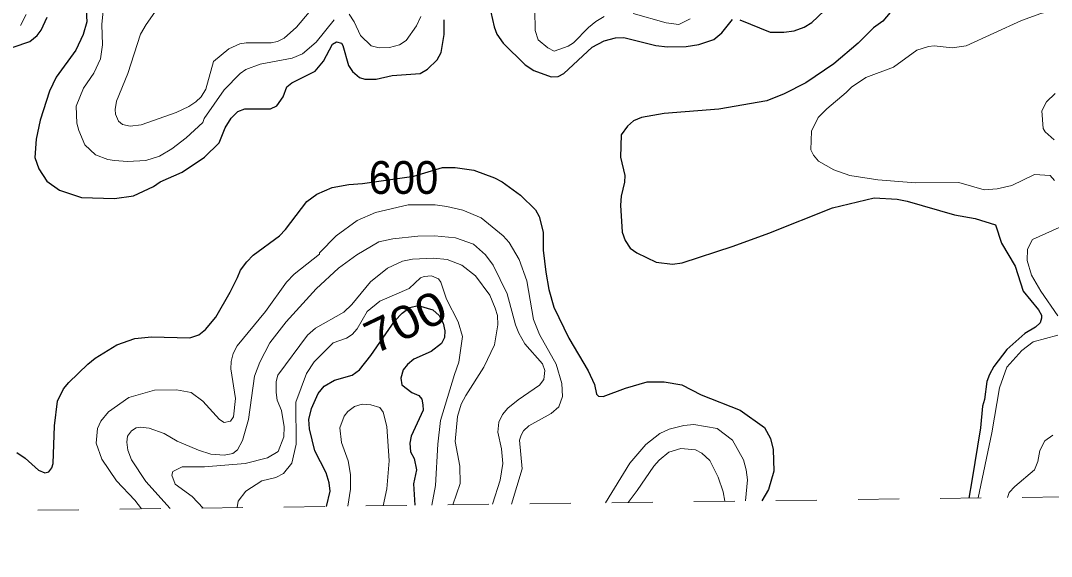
# Model space of a CAD drawing. Extents: x 294.2 to 320.3, y 7482.7 to 7510.7.
# Drawn here: x 303.181 to 305.694, y 7482.735 to 7484.042 of the extents above; entities that cross this region are included whole.
import ezdxf
from ezdxf.enums import TextEntityAlignment as Align

# ---------------------------------------------------------------- set-up
doc = ezdxf.new("R2010")
doc.units = 0
doc.header["$LTSCALE"] = 0.032
doc.linetypes.add('SHORT_DASHED', pattern=[2.7, 1.5, -1.2])
for name, color, linetype, lineweight in [('1', 7, 'Continuous', 25), ('2', 7, 'Continuous', 13), ('22', 7, 'SHORT_DASHED', 13)]:
    doc.layers.add(name, color=color, linetype=linetype, lineweight=lineweight)
doc.layers.add('61', color=7, linetype='Continuous')

msp = doc.modelspace()

# ---------------------------------------------------------------- linework, layer by layer
at = {"layer": '1'}
for points in [[(305.4375, 7484.2526), (305.4287, 7484.2252), (305.4076, 7484.1945), (305.3452, 7484.1268), (305.328, 7484.095), (305.2828, 7484.0407), (305.2606, 7484.0246)], [(303.3384, 7484.1118), (303.3421, 7484.0393), (303.3332, 7484.0086), (303.3155, 7483.9699), (303.2675, 7483.9043), (303.2512, 7483.8699), (303.2285, 7483.7994), (303.2188, 7483.7532), (303.216, 7483.7085), (303.2257, 7483.6811), (303.2451, 7483.6504), (303.2756, 7483.6289), (303.3297, 7483.6111), (303.4096, 7483.6083)], [(303.124, 7483.9642), (303.2032, 7483.9916), (303.2211, 7484.0057), (303.2313, 7484.0191), (303.246, 7484.0504)], [(304.327, 7484.0633), (304.3351, 7484.0273), (304.3423, 7484.009), (304.3572, 7483.9875), (304.411, 7483.9348), (304.4321, 7483.9208), (304.4745, 7483.9052), (304.4917, 7483.9057), (304.5056, 7483.9133), (304.5741, 7483.9772), (304.604, 7483.9928), (304.6309, 7484.0003), (304.652, 7484.0009), (304.7299, 7483.9815), (304.7581, 7483.9783), (304.8033, 7483.9788), (304.8344, 7483.9842), (304.871, 7483.9966), (304.8907, 7484.0122), (304.9168, 7484.045)], [(304.9345, 7484.0439), (305.008, 7484.0138), (305.0418, 7484.0138), (305.0665, 7484.0176), (305.0909, 7484.0262), (305.1097, 7484.038), (305.14, 7484.066)], [(303.6652, 7483.7439), (303.6796, 7483.7805), (303.694, 7483.8041), (303.7107, 7483.8208), (303.7273, 7483.8267), (303.7903, 7483.8273), (303.8058, 7483.8348), (303.8214, 7483.8563), (303.8302, 7483.8805), (303.8424, 7483.8908), (303.899, 7483.9193), (303.9195, 7483.943), (303.9417, 7483.9849), (303.9514, 7483.9903), (303.9631, 7483.9871), (303.9669, 7483.9817), (303.9802, 7483.9328), (303.9904, 7483.9182), (304.007, 7483.9035), (304.0198, 7483.8997), (304.0475, 7483.8997), (304.0869, 7483.9083), (304.1548, 7483.9137), (304.1726, 7483.9239), (304.1967, 7483.9465), (304.2061, 7483.9642), (304.2139, 7484.0083), (304.214, 7484.0439)], [(305.2606, 7484.0246), (305.2227, 7483.9871), (305.1633, 7483.9367), (305.095, 7483.8909), (305.0423, 7483.8635), (305.0002, 7483.8468), (304.8829, 7483.8264), (304.7496, 7483.8161), (304.6947, 7483.8058), (304.6755, 7483.7981), (304.6602, 7483.7848), (304.6455, 7483.7637), (304.6438, 7483.7088), (304.6537, 7483.6641), (304.6536, 7483.6484), (304.6453, 7483.614), (304.6436, 7483.592), (304.6478, 7483.5264), (304.6545, 7483.506), (304.6667, 7483.4871), (304.6831, 7483.4758), (304.7302, 7483.4532), (304.7704, 7483.4484), (304.7937, 7483.4516), (304.9182, 7483.4919), (305.005, 7483.5236), (305.1603, 7483.5855), (305.2615, 7483.6097), (305.3178, 7483.607), (305.3422, 7483.6016), (305.4581, 7483.5682), (305.508, 7483.5596), (305.5576, 7483.544), (305.5726, 7483.4994), (305.6056, 7483.4435), (305.625, 7483.3822), (305.6624, 7483.3365), (305.6702, 7483.3236), (305.6702, 7483.3161), (305.6663, 7483.3048), (305.6552, 7483.2945), (305.6289, 7483.2794), (305.5856, 7483.2397), (305.5532, 7483.1983), (305.5427, 7483.1789), (305.5366, 7483.1617), (305.5312, 7483.1181), (305.5263, 7483.1015), (305.5213, 7483.0493), (305.4997, 7482.9197), (305.493, 7482.8776)], [(303.4096, 7483.6083), (303.4562, 7483.6148), (303.5053, 7483.6374), (303.5214, 7483.6487), (303.5752, 7483.6729), (303.6291, 7483.7095), (303.6652, 7483.7439)], [(304.0146, 7483.6449), (304.1394, 7483.6627), (304.2098, 7483.6836), (304.2404, 7483.6839), (304.2862, 7483.6774), (304.3362, 7483.6586), (304.3551, 7483.6494), (304.3994, 7483.6166), (304.436, 7483.5811), (304.4452, 7483.5644), (304.4547, 7483.5262), (304.4552, 7483.4821), (304.4617, 7483.4283), (304.4689, 7483.3864), (304.4812, 7483.3433), (304.5179, 7483.2674), (304.5645, 7483.1878), (304.5802, 7483.1547), (304.5851, 7483.1311), (304.5896, 7483.1262), (304.6012, 7483.1252), (304.6553, 7483.1456), (304.7081, 7483.1612), (304.7496, 7483.161), (304.793, 7483.1539), (304.8403, 7483.1291), (304.935, 7483.0919), (304.9944, 7483.0495), (305.0088, 7483.0231), (305.0154, 7482.9962), (305.0174, 7482.9435), (305.0041, 7482.8984), (304.9881, 7482.871)], [(303.8119, 7483.517), (303.8269, 7483.5326), (303.8788, 7483.6012), (303.9033, 7483.6189), (303.9405, 7483.6351), (303.9813, 7483.6427), (304.0146, 7483.6449)], [(303.1718, 7482.9885), (303.1924, 7482.9751), (303.2245, 7482.9455), (303.2401, 7482.939), (303.2495, 7482.9417), (303.2573, 7482.9514), (303.2606, 7482.9616), (303.2633, 7483.0541), (303.2707, 7483.1138), (303.2857, 7483.1439), (303.2985, 7483.1595), (303.3453, 7483.2042), (303.3631, 7483.2187), (303.4155, 7483.2515), (303.4594, 7483.2665), (303.5004, 7483.2708), (303.5933, 7483.2681), (303.6155, 7483.2757), (303.6316, 7483.2886), (303.6571, 7483.3187), (303.6919, 7483.3799), (303.7097, 7483.4159), (303.7174, 7483.4337), (303.7329, 7483.4542), (303.7479, 7483.4703), (303.8119, 7483.517)], [(303.9265, 7482.8571), (303.9355, 7482.8941), (303.933, 7482.9145), (303.9259, 7482.9388), (303.8985, 7482.993), (303.8857, 7483.0461), (303.8838, 7483.069), (303.8902, 7483.0959), (303.9067, 7483.1328), (303.9211, 7483.1505), (303.946, 7483.165), (303.9893, 7483.1774), (304.0068, 7483.1903), (304.0349, 7483.2252), (304.0936, 7483.3102), (304.1111, 7483.329), (304.1299, 7483.3425), (304.1504, 7483.3473), (304.1862, 7483.3371), (304.2017, 7483.3231), (304.2112, 7483.3043), (304.2156, 7483.2855), (304.2145, 7483.2694), (304.2073, 7483.2543), (304.182, 7483.235), (304.1393, 7483.2161), (304.1244, 7483.2037), (304.1133, 7483.1903), (304.1077, 7483.1704), (304.1105, 7483.1537), (304.1349, 7483.1349), (304.1518, 7483.1274), (304.159, 7483.1188), (304.1618, 7483.1054), (304.1624, 7483.0919), (304.133, 7483.0289), (304.1297, 7483.0117), (304.1313, 7482.9907), (304.1408, 7482.974), (304.1461, 7482.9466), (304.1389, 7482.9122), (304.1424, 7482.8599)]]:
    msp.add_lwpolyline(points, dxfattribs=at)
at = {"layer": '2'}
for points in [[(303.8845, 7484.0631), (303.8538, 7484.0261), (303.8238, 7483.9993), (303.8072, 7483.991), (303.7919, 7483.9878), (303.7306, 7483.9884), (303.7153, 7483.9859), (303.6885, 7483.9738), (303.6514, 7483.9425), (303.6322, 7483.8748), (303.6214, 7483.8563), (303.608, 7483.8441), (303.5914, 7483.8326), (303.5601, 7483.818), (303.4752, 7483.7879), (303.4484, 7483.7848), (303.4293, 7483.7892), (303.4196, 7483.7969), (303.412, 7483.8141), (303.4113, 7483.8256), (303.4152, 7483.8454), (303.4427, 7483.9131), (303.4733, 7484.0089), (303.4873, 7484.0331), (303.5314, 7484.0964)], [(303.1809, 7484.0306), (303.1942, 7484.0574)], [(303.382, 7484.0663), (303.3788, 7484.0331), (303.3807, 7483.9833), (303.3756, 7483.9489), (303.3596, 7483.9144), (303.3341, 7483.8774), (303.3168, 7483.8339), (303.3181, 7483.7918), (303.3226, 7483.7739), (303.3379, 7483.7394), (303.3634, 7483.7151), (303.3935, 7483.7036), (303.4101, 7483.7011), (303.442, 7483.6985), (303.4867, 7483.7011), (303.5199, 7483.712), (303.5493, 7483.7299), (303.585, 7483.756), (303.6252, 7483.7937), (303.6284, 7483.8039), (303.6769, 7483.8735), (303.7159, 7483.9137), (303.7299, 7483.9227), (303.7651, 7483.9361), (303.843, 7483.9508), (303.8685, 7483.961), (303.9017, 7483.9897), (303.9451, 7484.0446)], [(303.9822, 7484.058), (303.9943, 7484.0395), (304.0096, 7484.0063), (304.0358, 7483.9807), (304.055, 7483.9756), (304.0805, 7483.9769), (304.1048, 7483.9833), (304.1207, 7483.9942), (304.1463, 7484.0293), (304.1571, 7484.0523)], [(304.4348, 7484.0689), (304.4354, 7484.0178), (304.4425, 7483.9955), (304.4661, 7483.9756), (304.4821, 7483.968), (304.5159, 7483.9801), (304.5293, 7483.9884), (304.5651, 7484.0255), (304.5836, 7484.0402), (304.604, 7484.0523)], [(304.6743, 7484.0593), (304.7547, 7484.0369), (304.7853, 7484.0325), (304.8135, 7484.0465)], [(305.6907, 7484.065), (305.6678, 7484.0599), (305.6211, 7484.0427), (305.4864, 7483.9807), (305.4519, 7483.9763), (305.4085, 7483.9807), (305.3945, 7483.9795)], [(305.3945, 7483.9795), (305.3657, 7483.9705), (305.3089, 7483.9284), (305.2412, 7483.9035), (305.2067, 7483.8799), (305.194, 7483.8671), (305.1461, 7483.8275), (305.125, 7483.8059), (305.1091, 7483.7727), (305.1078, 7483.7273), (305.1142, 7483.7139), (305.1263, 7483.6992), (305.1634, 7483.6781), (305.2029, 7483.6647), (305.2706, 7483.6538), (305.3626, 7483.6462), (305.4685, 7483.6475), (305.5298, 7483.6296), (305.5618, 7483.6321), (305.5975, 7483.6398), (305.653, 7483.6666), (305.6907, 7483.6641), (305.7016, 7483.6526)], [(305.7009, 7483.7516), (305.6786, 7483.7714), (305.6735, 7483.779), (305.6703, 7483.8225), (305.6818, 7483.8441), (305.7028, 7483.8645)], [(304.3776, 7482.863), (304.4035, 7482.949), (304.3971, 7483.0192), (304.401, 7483.0307), (304.4067, 7483.0416), (304.4202, 7483.0537), (304.4744, 7483.0837), (304.4929, 7483.1003), (304.5018, 7483.1252), (304.5006, 7483.1572), (304.4865, 7483.2044), (304.4457, 7483.2765), (304.431, 7483.3129), (304.415, 7483.4074), (304.3965, 7483.4598), (304.3723, 7483.5007), (304.3578, 7483.5173), (304.3039, 7483.5613), (304.2593, 7483.5798), (304.2197, 7483.5887), (304.1916, 7483.5932), (304.1259, 7483.5926), (304.046, 7483.5741), (304.0013, 7483.5549), (303.9502, 7483.5172), (303.91, 7483.4758), (303.91, 7483.4725), (303.8478, 7483.4234), (303.8295, 7483.404), (303.7781, 7483.333), (303.7089, 7483.2491), (303.6993, 7483.2299), (303.6942, 7483.2108), (303.6935, 7483.1929), (303.705, 7483.1201), (303.6999, 7483.0754), (303.6929, 7483.0652), (303.677, 7483.062), (303.6661, 7483.069), (303.6252, 7483.1137), (303.5965, 7483.1348), (303.5608, 7483.1418), (303.5071, 7483.1412), (303.4446, 7483.1233), (303.3954, 7483.0882), (303.3769, 7483.0652), (303.3686, 7483.0473), (303.3654, 7483.0116), (303.3794, 7482.9726), (303.4152, 7482.9196), (303.4599, 7482.8724), (303.4754, 7482.8512)], [(305.7125, 7483.5377), (305.6479, 7483.5083), (305.6358, 7483.4847), (305.6352, 7483.4572), (305.6455, 7483.4215), (305.6685, 7483.3822), (305.7095, 7483.3225)], [(304.3317, 7482.8624), (304.3499, 7482.9209), (304.3563, 7482.9618), (304.3537, 7482.9975), (304.3448, 7483.0384), (304.3467, 7483.0626), (304.3562, 7483.0814), (304.3691, 7483.0965), (304.394, 7483.1175), (304.4463, 7483.1533), (304.4566, 7483.1667), (304.4591, 7483.1891), (304.4533, 7483.205), (304.4106, 7483.2535), (304.3959, 7483.2797), (304.3876, 7483.3002), (304.3672, 7483.3755), (304.3333, 7483.4458), (304.3142, 7483.4706), (304.2854, 7483.4968), (304.2414, 7483.5121), (304.1903, 7483.5172), (304.1495, 7483.5166), (304.0888, 7483.5102), (304.0543, 7483.5026), (304.0007, 7483.4712), (303.956, 7483.4381), (303.9017, 7483.3883), (303.8283, 7483.3072), (303.7887, 7483.2561), (303.7644, 7483.2095), (303.751, 7483.175), (303.7364, 7483.069), (303.7216, 7483.018), (303.7095, 7482.9956), (303.6987, 7482.986), (303.677, 7482.9822), (303.6451, 7482.9847), (303.6144, 7482.9943), (303.5627, 7483.016), (303.5314, 7483.0352), (303.4944, 7483.048), (303.4727, 7483.0505), (303.4625, 7483.0486), (303.4516, 7483.0416), (303.4414, 7483.0288), (303.4401, 7483.0141), (303.4427, 7482.9943), (303.4516, 7482.9707), (303.4861, 7482.9183), (303.5454, 7482.8521)], [(304.2347, 7482.8612), (304.2522, 7482.9133), (304.2516, 7482.9554), (304.2401, 7483.0154), (304.2458, 7483.0767), (304.2551, 7483.1065), (304.2663, 7483.1278), (304.3103, 7483.1967), (304.3365, 7483.2516), (304.3448, 7483.3002), (304.3435, 7483.3232), (304.3378, 7483.341), (304.325, 7483.3723), (304.2899, 7483.4196), (304.2567, 7483.4457), (304.221, 7483.4592), (304.1878, 7483.463), (304.1367, 7483.4604), (304.1124, 7483.4559), (304.0753, 7483.4387), (304.0339, 7483.4049), (303.9885, 7483.3499), (303.9694, 7483.3314), (303.8998, 7483.2919), (303.8806, 7483.2753), (303.8085, 7483.1776), (303.804, 7483.1623), (303.804, 7483.1355), (303.8066, 7483.1163), (303.8168, 7483.0914), (303.8238, 7483.0512), (303.8225, 7483.0269), (303.8091, 7482.9912), (303.783, 7482.9758), (303.7281, 7482.9617), (303.6297, 7482.9535), (303.5748, 7482.9535), (303.5518, 7482.9426), (303.5499, 7482.9337), (303.5575, 7482.9113), (303.5991, 7482.8813), (303.6257, 7482.8532)], [(303.7086, 7482.8543), (303.7115, 7482.8704), (303.7299, 7482.8941), (303.7689, 7482.9196), (303.8034, 7482.9279), (303.8219, 7482.9375), (303.8425, 7482.963), (303.8532, 7483.0092), (303.8518, 7483.1119), (303.8781, 7483.1818), (303.897, 7483.2098), (303.9431, 7483.256), (303.9752, 7483.2673), (303.9896, 7483.277), (304.0018, 7483.2905), (304.0257, 7483.333), (304.057, 7483.3583), (304.1285, 7483.3889), (304.1557, 7483.4147), (304.1648, 7483.4183), (304.1827, 7483.4196), (304.1999, 7483.4125), (304.2056, 7483.4042), (304.219, 7483.3627), (304.2477, 7483.3078), (304.2579, 7483.2721), (304.2497, 7483.2095), (304.2388, 7483.1789), (304.2043, 7483.0665), (304.1979, 7483.009), (304.1928, 7482.9082), (304.1836, 7482.8605)], [(305.7099, 7483.2753), (305.6498, 7483.2587), (305.6217, 7483.2376), (305.5854, 7483.1967), (305.5675, 7483.1469), (305.5489, 7483.0369), (305.5151, 7482.8779)], [(303.9788, 7482.8578), (303.9853, 7482.8992), (303.9854, 7482.935), (303.9796, 7482.9682), (303.963, 7483.0129), (303.9591, 7483.0486), (303.97, 7483.0773), (303.9789, 7483.0888), (303.9949, 7483.1009), (304.0141, 7483.1067), (304.0345, 7483.1054), (304.0569, 7483.0984), (304.0645, 7483.0875), (304.0735, 7483.0524), (304.0792, 7482.9682), (304.0741, 7482.9005), (304.0646, 7482.8589)], [(304.6073, 7482.866), (304.666, 7482.9631), (304.7049, 7483.0084), (304.7394, 7483.0352), (304.7624, 7483.0454), (304.7981, 7483.0544), (304.8224, 7483.0569), (304.8792, 7483.0473), (304.9162, 7483.0186), (304.9437, 7482.9707), (304.9501, 7482.9465), (304.9533, 7482.9222), (304.948, 7482.8705)], [(305.5868, 7482.8789), (305.5912, 7482.8915), (305.6052, 7482.9062), (305.6524, 7482.9465), (305.6607, 7482.9669), (305.6658, 7482.9937), (305.6779, 7483.0173), (305.6971, 7483.0314)], [(304.6618, 7482.8668), (304.6839, 7482.896), (304.7247, 7482.9554), (304.7381, 7482.9701), (304.7611, 7482.9892), (304.7904, 7482.9988), (304.8262, 7482.9949), (304.8416, 7482.9873), (304.8613, 7482.9694), (304.8818, 7482.9286), (304.8939, 7482.8929), (304.8975, 7482.8698)]]:
    msp.add_lwpolyline(points, dxfattribs=at)
at = {"layer": '22'}
msp.add_lwpolyline([(294.6234, 7482.7353), (307.2008, 7482.9), (320.3015, 7483.0604)], dxfattribs=at)

# ---------------------------------------------------------------- texts
at = {"layer": '61', "width": 0.95}
msp.add_text('600', height=0.08, dxfattribs=at).set_placement((304.1145, 7483.6196), align=Align.CENTER)
at = {"layer": '61', "width": 1.15}
msp.add_text('700', height=0.08, rotation=25.485, dxfattribs=at).set_placement((304.136, 7483.2712), align=Align.CENTER)

doc.saveas('drawing.dxf')
